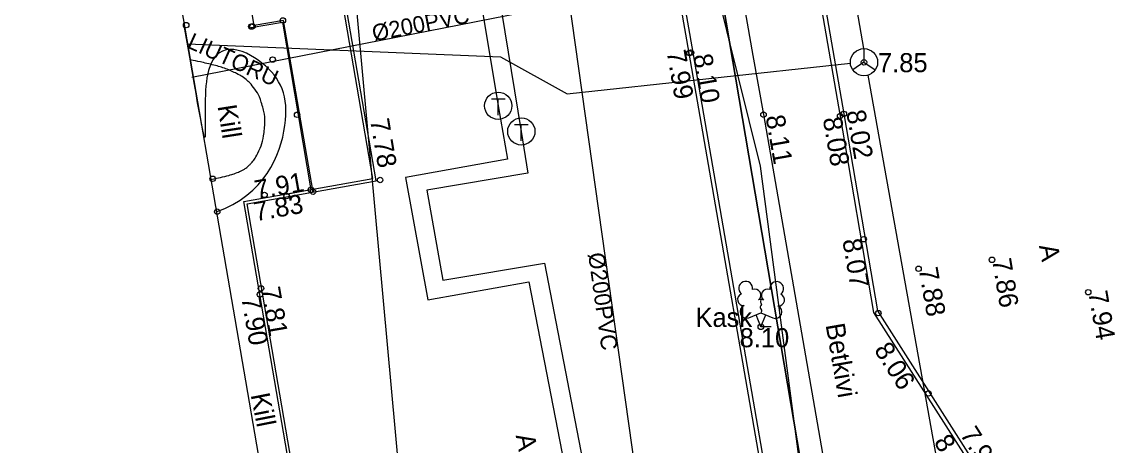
# Model space of a CAD drawing. Extents: x 473307 to 473719, y 6532843 to 6533381.
# Drawn here: x 473588.69 to 473629.14, y 6533180.18 to 6533195.73 of the extents above; entities that cross this region are included whole.
import ezdxf

# ---------------------------------------------------------------- set-up
doc = ezdxf.new("R2010")
doc.units = 0
for name, color, linetype in [('AED', 7, 'Continuous'), ('Default', 7, 'Continuous'), ('HOONE', 7, 'Continuous'), ('KORGUS', 7, 'Continuous'), ('KPKAABEL', 7, 'Continuous'), ('KTRASS', 7, 'Continuous'), ('KTRASS_TEKST', 7, 'Continuous'), ('MPKAABEL', 7, 'Continuous'), ('PIIR', 7, 'Continuous'), ('PUU', 7, 'Continuous'), ('RAJATIS', 7, 'Continuous'), ('SIKAEV', 7, 'Continuous'), ('SITRASS', 7, 'Continuous'), ('SKTRASS', 7, 'Continuous'), ('SKTRASS_TEKST', 7, 'Continuous'), ('TEE', 7, 'Continuous'), ('TKAEV', 7, 'Continuous'), ('TTRASS', 7, 'Continuous')]:
    doc.layers.add(name, color=color, linetype=linetype)

# ---------------------------------------------------------------- blocks, each defined once
blk = doc.blocks.new('SIKAEV')
at = {"layer": 'Default'}
for p, q in [((0, 1), (0, 0)), ((0, 0), (-0.83, -0.55)), ((0, 0), (0.83, -0.55))]:
    blk.add_line(p, q, dxfattribs=at)
blk.add_circle((0, 0), 1, dxfattribs=at)
blk = doc.blocks.new('LEHTP2')
at = {"layer": 'Default'}
for p, q in [((-0.88, 0.67), (0.01, 1.02)), ((0, 0), (-0.35, 0.88)), ((0, 0), (0.36, 0.88)), ((0.01, 1.02), (0.89, 0.66)), ((0.76, 0), (0, 0))]:
    blk.add_line(p, q, dxfattribs=at)
blk.add_lwpolyline([(0.01, 2.01), (-0.03, 1.86), (-0.03, 1.82), (-0.01, 1.76), (0.03, 1.69), (0.04, 1.65), (0.01, 1.58), (-0.04, 1.48), (-0.05, 1.43), (-0.04, 1.4), (-0.02, 1.34), (0.05, 1.22), (0.06, 1.18), (0.05, 1.14), (0.02, 1.07), (0.01, 1.02)], dxfattribs=at)
for centre, radius, start, end in [((-1.114, 2.828), 0.512, 111.50269, 232.51731), ((-1.114, 2.828), 0.512, 350.48556, 111.50017), ((1.158, 2.811), 0.512, 67.6168, 188.63142), ((1.158, 2.811), 0.512, 306.59966, 67.61428), ((-0.445, 2.327), 0.448, 308.50412, 111.57247), ((0.481, 2.318), 0.45, 67.7016, 230.51262), ((-1.262, 2.005), 0.448, 111.43041, 274.49868), ((0.008, 1.535), 0.475, 66.76552, 111.50149), ((1.293, 1.986), 0.448, 264.6183, 67.68657), ((-1.053, 1.117), 0.475, 111.50143, 291.50036), ((1.07, 1.101), 0.475, 247.61661, 67.61554)]:
    blk.add_arc(centre, radius, start, end, dxfattribs=at)
blk = doc.blocks.new('SOKAEV')
at = {"layer": 'Default'}
for p, q in [((-0.5, 0.5), (0.5, 0.5)), ((0, -0.7), (0, 0.5))]:
    blk.add_line(p, q, dxfattribs=at)
blk.add_circle((0, 0), 1, dxfattribs=at)

msp = doc.modelspace()

# ---------------------------------------------------------------- linework, layer by layer
at = {"layer": 'AED'}
msp.add_lwpolyline([(473597.109, 6533195.533), (473598.252, 6533195.727), (473599.295, 6533189.576), (473598.388, 6533189.406)], dxfattribs=at)
msp.add_lwpolyline([(473597.109, 6533195.533), (473598.252, 6533195.727), (473599.295, 6533189.576), (473598.388, 6533189.406)], dxfattribs=at)
at = {"layer": 'HOONE'}
msp.add_lwpolyline([(473567.695, 6533214.825), (473591.147, 6533215.988), (473597.944, 6533176.46), (473598.021, 6533176.467), (473599.163, 6533169.838), (473569.973, 6533168.376), (473567.695, 6533214.825)], dxfattribs=at)
at = {"layer": 'KORGUS'}
for centre in [(473598.267, 6533195.788), (473594.717, 6533195.617), (473597.107, 6533195.565), (473597.155, 6533195.575), (473613.178, 6533194.593), (473613.246, 6533194.606), (473597.891, 6533194.356), (473619.598, 6533194.255), (473619.598, 6533194.255), (473619.598, 6533194.255), (473619.598, 6533194.255), (473619.598, 6533194.255), (473619.598, 6533194.255), (473619.598, 6533194.255), (473598.79, 6533192.33), (473615.909, 6533192.334), (473618.721, 6533192.287), (473618.858, 6533192.362), (473595.689, 6533189.982), (473601.837, 6533189.936), (473597.595, 6533189.39), (473598.401, 6533189.346), (473599.295, 6533189.576), (473599.375, 6533189.508), (473595.856, 6533188.775), (473619.587, 6533187.767), (473624.297, 6533187.01), (473621.601, 6533186.681), (473597.464, 6533185.962), (473597.428, 6533185.741), (473627.83, 6533185.821), (473620.123, 6533185.055), (473615.811, 6533184.55), (473621.964, 6533182.111)]:
    msp.add_circle(centre, 0.1, dxfattribs=at)
at = {"layer": 'KPKAABEL'}
msp.add_lwpolyline([(473603.611, 6533167.485), (473599.245, 6533215.151), (473598.214, 6533223.062)], dxfattribs=at)
at = {"layer": 'KTRASS'}
msp.add_lwpolyline([(473594.926, 6533193.714), (473608.797, 6533196.428)], dxfattribs=at)
at = {"layer": 'MPKAABEL'}
for points in [[(473608.769, 6533229.316), (473610.682, 6533219.295), (473613.1, 6533204.928), (473612.486, 6533203.753), (473615.782, 6533190.445), (473617.366, 6533178.496)], [(473612.486, 6533203.753), (473615.782, 6533190.445), (473617.366, 6533178.496), (473617.205, 6533177.267)]]:
    msp.add_lwpolyline(points, dxfattribs=at)
at = {"layer": 'PIIR'}
msp.add_lwpolyline([(473678.608, 6532842.593), (473677.66, 6532847.73), (473668.24, 6532906.4), (473664.64, 6532927.81), (473654.16, 6532926.37), (473630.89, 6533065.72), (473641.36, 6533067.51), (473636.3, 6533097.55), (473618.8, 6533170.64), (473609.94, 6533222.84), (473601.54, 6533272.81), (473599.09, 6533295.91), (473592.3, 6533328.43), (473587.14, 6533353.72), (473584.47, 6533353.28), (473580.56, 6533374.06), (473585.23, 6533374.14), (473584.699, 6533380.885)], dxfattribs=at)
msp.add_lwpolyline([(473558.63, 6533220.73), (473567.96, 6533221.17), (473586.39, 6533221.76), (473609.94, 6533222.84), (473618.8, 6533170.64), (473601.75, 6533167.04), (473561.43, 6533165.2), (473559.2, 6533209.37)], close=True, dxfattribs=at)
at = {"layer": 'RAJATIS'}
for points in [[(473595.823, 6533188.773), (473597.595, 6533189.39), (473598.79, 6533192.33), (473597.891, 6533194.356), (473594.646, 6533195.604), (473595.823, 6533188.773), (473594.646, 6533195.604)], [(473595.619, 6533189.956), (473595.797, 6533189.993), (473595.964, 6533190.029), (473596.307, 6533190.113), (473596.473, 6533190.163), (473596.699, 6533190.253), (473596.776, 6533190.291), (473596.891, 6533190.361), (473596.933, 6533190.391), (473597.024, 6533190.469), (473597.07, 6533190.515), (473597.204, 6533190.672), (473597.291, 6533190.805), (473597.483, 6533191.208), (473597.566, 6533191.511), (473597.619, 6533192.113), (473597.59, 6533192.405), (473597.435, 6533192.943), (473597.309, 6533193.186), (473597.074, 6533193.484), (473596.982, 6533193.573), (473596.754, 6533193.743), (473596.619, 6533193.822), (473596.16, 6533194.034), (473595.772, 6533194.149), (473595.18, 6533194.28), (473595.024, 6533194.311), (473594.863, 6533194.342)]]:
    msp.add_open_spline(points, degree=3, dxfattribs=at)
at = {"layer": 'SITRASS'}
for points in [[(473619.598, 6533194.755), (473606.651, 6533269.171)], [(473594.768, 6533194.93), (473606.26, 6533194.454), (473608.703, 6533193.103), (473619.099, 6533194.217)], [(473619.744, 6533193.777), (473626.15, 6533157.979), (473633.016, 6533116.458)]]:
    msp.add_lwpolyline(points, dxfattribs=at)
at = {"layer": 'SKTRASS'}
msp.add_line((473605.197, 6533221.962), (473611.461, 6533177.365), dxfattribs=at)
at = {"layer": 'TEE'}
for points in [[(473616.846, 6533218.552), (473615.311, 6533211.969), (473616.217, 6533206.716), (473618.71, 6533192.337), (473619.951, 6533185.079), (473623.699, 6533179.197)], [(473616.994, 6533218.524), (473615.464, 6533211.964), (473616.365, 6533206.742), (473618.858, 6533192.362), (473620.094, 6533185.134), (473623.834, 6533179.264)], [(473600.715, 6533167.193), (473596.954, 6533189.064), (473601.687, 6533189.906), (473597.156, 6533216.255), (473591.147, 6533215.988)], [(473600.616, 6533167.176), (473596.838, 6533189.145), (473601.572, 6533189.987), (473597.073, 6533216.151), (473591.151, 6533215.888)], [(473604.729, 6533213.816), (473611.931, 6533215.063), (473614.566, 6533199.957), (473614.566, 6533199.957), (473615.517, 6533194.507), (473615.909, 6533192.334), (473618.695, 6533176.327)], [(473622.771, 6533177.029), (473616.417, 6533175.935), (473613.178, 6533194.593), (473610.621, 6533209.151)], [(473622.737, 6533177.176), (473616.539, 6533176.108), (473613.326, 6533194.619), (473610.795, 6533209.029)], [(473599.377, 6533189.495), (473598.294, 6533195.792), (473597.214, 6533195.606), (473596.392, 6533200.39), (473593.903, 6533199.96)]]:
    msp.add_lwpolyline(points, dxfattribs=at)
at = {"layer": 'TTRASS'}
for points in [[(473592.297, 6533277.757), (473596.188, 6533254.087), (473601.84, 6533222.521), (473604, 6533210.082), (473607.02, 6533191.72), (473607.264, 6533190.194), (473603.552, 6533189.561), (473604.136, 6533186.261), (473607.868, 6533186.888), (473612.623, 6533162.34), (473616.873, 6533138.735), (473619.773, 6533121.514), (473620.151, 6533119.324)], [(473591.775, 6533277.426), (473595.59, 6533253.766), (473601.028, 6533223.219), (473603.147, 6533210.812), (473606.172, 6533192.662), (473606.51, 6533190.705), (473602.77, 6533190.028), (473603.588, 6533185.543), (473607.3, 6533186.208), (473612.067, 6533161.644), (473616.282, 6533137.983), (473619.426, 6533120.252), (473619.546, 6533119.497)]]:
    msp.add_lwpolyline(points, dxfattribs=at)

# ---------------------------------------------------------------- block references
at = {"layer": 'PUU', "xscale": 0.5, "yscale": 0.5}
msp.add_blockref('LEHTP2', (473615.811, 6533184.55), dxfattribs=at)
at = {"layer": 'SIKAEV', "xscale": 0.5, "yscale": 0.5}
msp.add_blockref('SIKAEV', (473619.598, 6533194.255), dxfattribs=at)
at = {"layer": 'TKAEV', "xscale": 0.5, "yscale": 0.5}
for p in [(473606.172, 6533192.662), (473607.02, 6533191.72)]:
    msp.add_blockref('SOKAEV', p, dxfattribs=at)

# ---------------------------------------------------------------- texts
at = {"layer": 'KORGUS'}
for s, rotation, p in [('7.99', 279.8474, (473612.351, 6533194.646)), ('8.10', 279.8474, (473613.322, 6533194.507)), ('7.78', 279.5847, (473601.465, 6533192.138)), ('8.11', 279.9052, (473615.983, 6533192.266)), ('8.11', 279.9052, (473615.983, 6533192.266)), ('8.08', 279.7005, (473618.083, 6533192.193)), ('8.02', 279.7005, (473618.945, 6533192.453)), ('7.91', 10.0784, (473597.293, 6533189.22)), ('7.83', 10.0784, (473597.266, 6533188.422)), ('8.07', 279.7005, (473618.802, 6533187.732)), ('7.86', 279.4147, (473624.297, 6533187.01)), ('7.88', 279.9953, (473621.601, 6533186.681)), ('7.90', 279.7568, (473596.739, 6533185.622)), ('7.81', 279.7568, (473597.464, 6533185.962)), ('7.94', 279.7265, (473627.83, 6533185.821)), ('8.06', 302.5028, (473619.948, 6533183.708)), ('7.96', 302.5028, (473623.1, 6533180.613)), ('8.07', 302.5028, (473622.14, 6533180.325))]:
    msp.add_text(s, height=0.7, rotation=rotation, dxfattribs=at).set_placement(p)
for s, p in [('7.85', (473620.111, 6533193.891)), ('8.10', (473615.032, 6533183.804))]:
    msp.add_text(s, height=0.7, dxfattribs=at).set_placement(p)
at = {"layer": 'KTRASS_TEKST'}
msp.add_text('%%c200PVC', height=0.6, rotation=11.0716, dxfattribs=at).set_placement((473601.605, 6533195.021))
at = {"layer": 'PUU'}
msp.add_text('Kask', height=0.7, dxfattribs=at).set_placement((473613.411, 6533184.55))
at = {"layer": 'RAJATIS'}
msp.add_text('LIUTORU', height=0.6, rotation=335.6429, dxfattribs=at).set_placement((473594.714, 6533194.808))
at = {"layer": 'SKTRASS_TEKST'}
msp.add_text('%%c200PVC', height=0.6, rotation=277.9955, dxfattribs=at).set_placement((473609.468, 6533187.236))
at = {"layer": 'TEE'}
for s, rotation, p in [('Kill', 278.875, (473595.867, 6533192.651)), ('A', 280.5178, (473626.017, 6533187.525)), ('Betkivi', 279.806, (473618.186, 6533184.626)), ('Kill', 281.1242, (473597.083, 6533182.06)), ('A', 281.0689, (473606.81, 6533180.568))]:
    msp.add_text(s, height=0.7, rotation=rotation, dxfattribs=at).set_placement(p)

doc.saveas('drawing.dxf')
